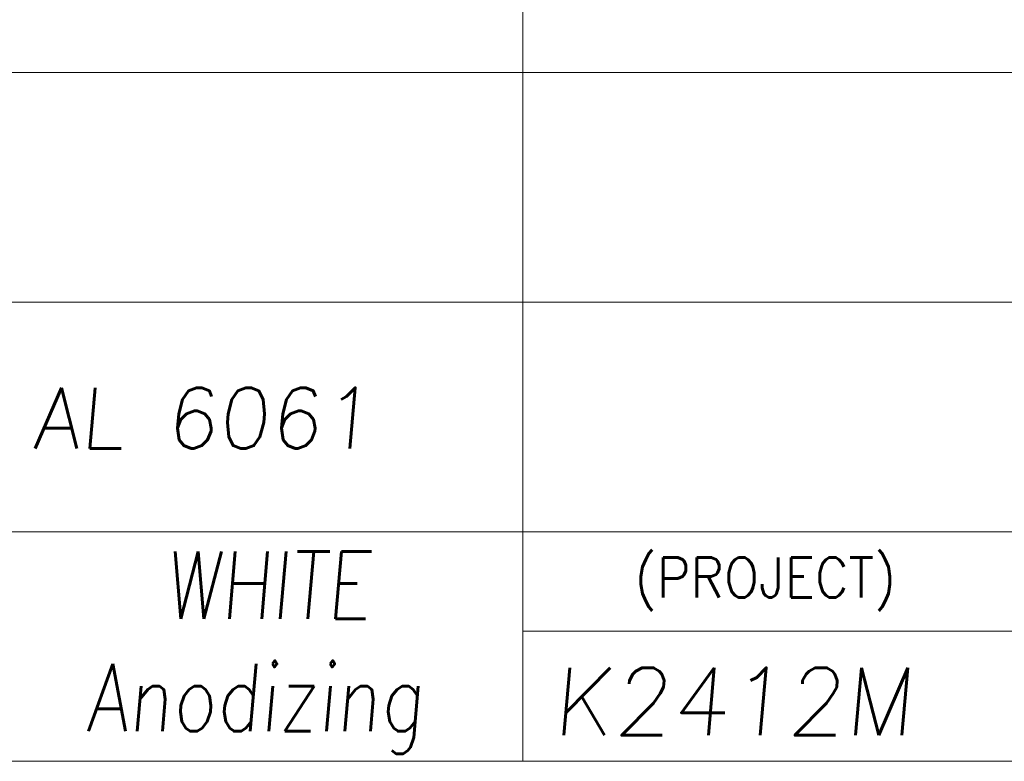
# Model space of a CAD drawing. Header units: millimetres. Extents: x 4497 to 11741, y 5958 to 12619.
# Tile 317 of 424: x 5515 to 5595, y 11844 to 11904. Entities that reach past the tile are written whole.
import ezdxf
from ezdxf.enums import TextEntityAlignment as Align

# ---------------------------------------------------------------- set-up
doc = ezdxf.new("R2010")
doc.units = ezdxf.units.MM
doc.header["$LTSCALE"] = 0.8
doc.layers.get('0').update_dxf_attribs({"linetype": 'CONTINUOUS', "lineweight": 0})
doc.layers.add('2', color=3, linetype='CONTINUOUS', lineweight=0)
doc.styles.add('GHS', font='romans', dxfattribs={"height": 2, "bigfont": 'whgtxt'})
doc.styles.get("Standard").update_dxf_attribs({"font": 'romans.shx', "width": 0.8, "oblique": 5, "bigfont": 'whgtxt.shx'})

msp = doc.modelspace()

# ---------------------------------------------------------------- linework, layer by layer
at = {"color": 7, "linetype": 'Continuous'}
for p, q in [((5555.922, 11844.356), (5555.922, 11927.962)), ((5472.315, 11900.094), (5685.977, 11900.094)), ((5472.315, 11881.514), (5647.496, 11881.514)), ((5472.315, 11862.935), (5685.977, 11862.935)), ((5555.922, 11854.898), (5597.725, 11854.898)), ((5472.315, 11844.356), (5685.977, 11844.356))]:
    msp.add_line(p, q, dxfattribs=at)

# ---------------------------------------------------------------- texts
at = {"color": 7, "linetype": 'Continuous', "width": 0.933333}
msp.add_text('(PROJECT)', height=3.2303, dxfattribs=at).set_placement((5564.978, 11860.854), align=Align.TOP_LEFT)
at = {"layer": '2', "style": 'GHS', "oblique": 5}
for s, height, p in [('AL 6061', 4.9103, (5516.255, 11869.675)), ('K2412M', 5.4538, (5558.326, 11846.468))]:
    msp.add_text(s, height=height, dxfattribs=at).set_placement(p)
at = {"layer": '2', "insert": (5514.119, 11861.335), "char_height": 5.4538, "attachment_point": 1}
msp.add_mtext_dynamic_manual_height_columns('{\\W3.42727; }WHITE\\P{\\W1.7305; }Anodizing', width=41.80331, gutter_width=37.481, heights=[0], dxfattribs=at)

doc.saveas('drawing.dxf')
